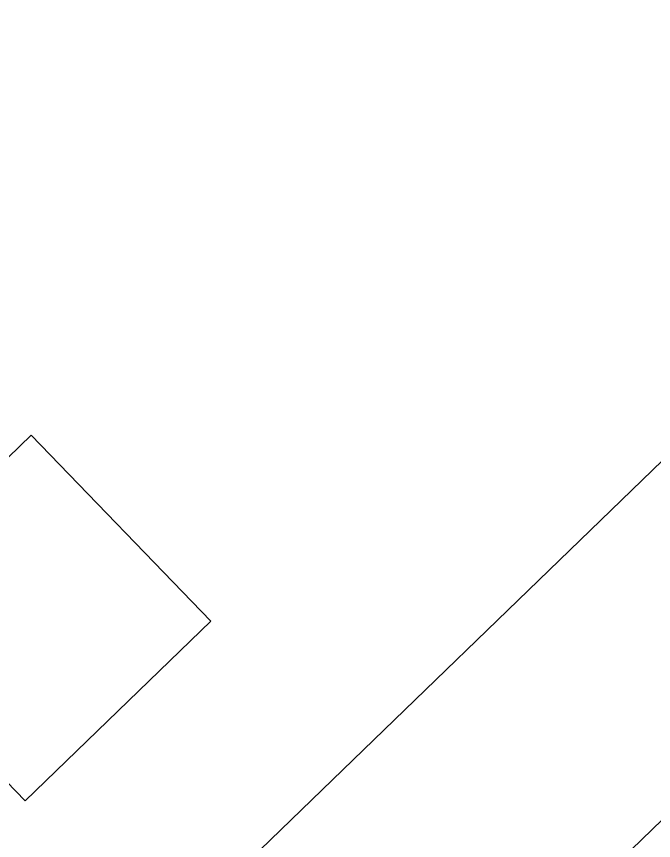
# Model space of a CAD drawing. Extents: x 468143 to 491361, y 1438528 to 1468730.
# Drawn here: x 490358.96 to 490363.88, y 1467633.21 to 1467639.59 of the extents above; entities that cross this region are included whole.
import ezdxf

# ---------------------------------------------------------------- set-up
doc = ezdxf.new("R2010")
doc.units = 0
doc.layers.add('Default', color=7, linetype='Continuous')
doc.layers.add('Xreference_dp', color=7, linetype='Continuous')

# ---------------------------------------------------------------- blocks, each defined once
blk = doc.blocks.new('Col 24x24')
at = {"layer": 'Default'}
blk.add_lwpolyline([(-11.999976, -11.999976), (-11.999976, 11.999976), (11.999976, 11.999976), (11.999976, -11.999976), (-11.999976, -11.999976)], dxfattribs=at)
blk.add_lwpolyline([(-11.999976, -11.999976), (11.999976, -11.999976), (11.999976, 11.999976), (-11.999976, 11.999976)], close=True, dxfattribs=at)

msp = doc.modelspace()

# ---------------------------------------------------------------- linework, layer by layer
at = {"layer": 'Xreference_dp'}
msp.add_line((490277.8851, 1467550.0929), (490407.4722, 1467675.4805), dxfattribs=at)
msp.add_line((490277.8851, 1467550.0929), (490407.4722, 1467675.4805), dxfattribs=at)
msp.add_lwpolyline([(490163.784, 1467464.7127), (490266.024, 1467563.6357), (490277.1421, 1467552.1452), (490385.4994, 1467657.0003)], dxfattribs=at)
msp.add_lwpolyline([(490163.784, 1467464.7127), (490266.024, 1467563.6357), (490277.1421, 1467552.1452), (490385.4994, 1467657.0003)], dxfattribs=at)

# ---------------------------------------------------------------- block references
at = {"layer": 'Xreference_dp', "xscale": 0.0833307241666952, "yscale": 0.0833307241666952, "rotation": 44.062944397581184}
msp.add_blockref('Col 24x24', (490359.0467, 1467634.9312), dxfattribs=at)
msp.add_blockref('Col 24x24', (490359.0467, 1467634.9312), dxfattribs=at)

doc.saveas('drawing.dxf')
